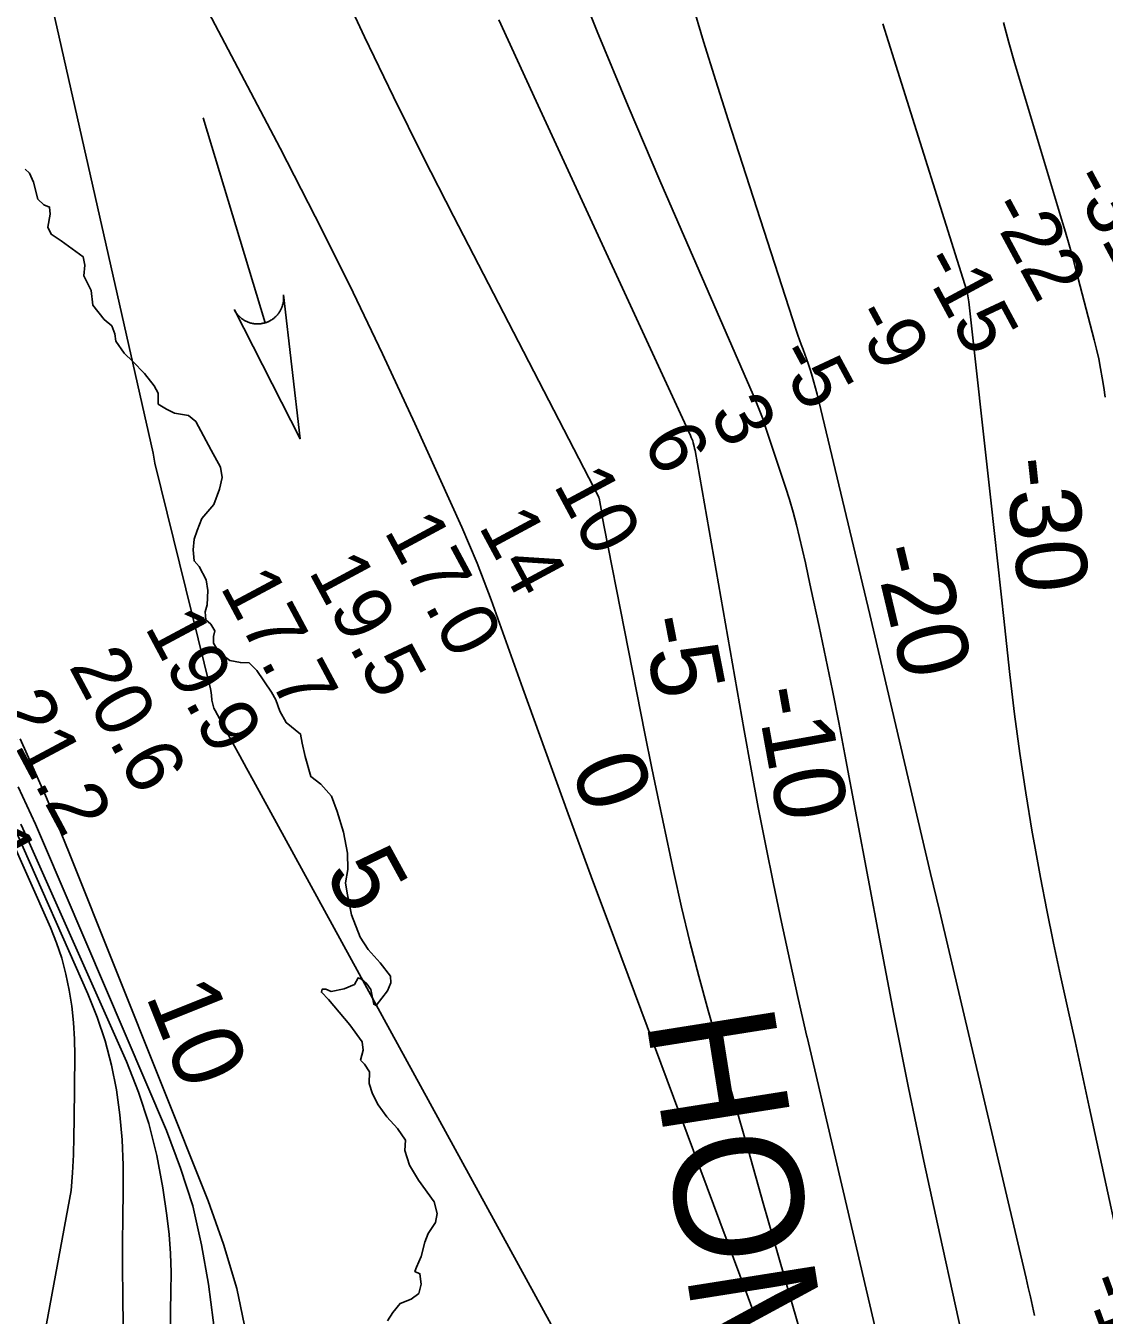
# Model space of a CAD drawing. Extents: x 3172297 to 3210190, y 958463 to 983887.
# Drawn here: x 3199475 to 3200736, y 979232 to 980740 of the extents above; entities that cross this region are included whole.
import ezdxf

# ---------------------------------------------------------------- set-up
doc = ezdxf.new("R2010")
doc.units = 0
for name, color, linetype in [('V-RIVR-EDGE', 7, 'Continuous'), ('V-RIVR-IDEN', 7, 'Continuous'), ('V-RIVR-RANG', 7, 'Continuous'), ('V-STRM-FLOW', 7, 'Continuous'), ('V-TOPO-DPTH', 7, 'Continuous'), ('V-TOPO-MAJR', 7, 'Continuous'), ('V-TOPO-MAJR-IDEN', 7, 'Continuous'), ('V-TOPO-MINR', 7, 'Continuous'), ('V-TOPO-MINR-IDEN', 7, 'Continuous'), ('V-TOPO-WATR', 7, 'Continuous')]:
    doc.layers.add(name, color=color, linetype=linetype)

msp = doc.modelspace()

# ---------------------------------------------------------------- linework, layer by layer
at = {"layer": 'V-RIVR-EDGE'}
for points in [[(3199474.1, 980572.8), (3199479, 980568.2), (3199483.8, 980557.5), (3199489, 980537.7), (3199496, 980531), (3199502.7, 980528.5), (3199503.2, 980520), (3199500.5, 980504.8), (3199504.4, 980496.6), (3199516.3, 980488.9), (3199541.8, 980470.3), (3199543.9, 980460.5), (3199542.7, 980448), (3199551.4, 980431), (3199553.2, 980413.9), (3199566.3, 980397.1), (3199575.4, 980389.5), (3199579, 980380.3), (3199580.2, 980371.5), (3199589.9, 980357.5), (3199600, 980347.7), (3199613.6, 980333.7), (3199624.9, 980319.3), (3199629.7, 980310.8), (3199629.7, 980304.1), (3199629.7, 980298), (3199639.4, 980292.2), (3199648.6, 980287.3), (3199665, 980284.8), (3199673.5, 980277.8), (3199691.7, 980244.2), (3199702.6, 980224.1), (3199704.4, 980212.2), (3199701.3, 980198.5), (3199694.6, 980180.6), (3199680.8, 980164.2), (3199675.3, 980150.2), (3199671.6, 980140.1), (3199670.7, 980127.6), (3199671.6, 980114.5), (3199677.7, 980108.1), (3199685.8, 980092.6), (3199687.6, 980080.1), (3199687, 980063.3), (3199684.5, 980055.1), (3199685.4, 980045.7), (3199691.2, 980040.8), (3199696, 980032.9), (3199694.2, 980026.2), (3199694.2, 980018.2), (3199700.9, 980007.6), (3199713.3, 979998.1), (3199725.8, 979995.6), (3199736.2, 979995.3), (3199745, 979986.4), (3199762, 979961.1), (3199767.4, 979952), (3199771.9, 979938.9), (3199779.2, 979925.5), (3199796.2, 979912), (3199798, 979901.6), (3199801.7, 979885.8), (3199808, 979862.3), (3199819.9, 979853.5), (3199832.3, 979839.4), (3199839, 979821.4), (3199846.5, 979797.4), (3199851, 979772.7), (3199851.3, 979753.5), (3199848.5, 979738), (3199850.6, 979725.8), (3199855.7, 979700.5), (3199865.7, 979674.6), (3199875.1, 979660.2), (3199889.4, 979644.4), (3199901.2, 979628.8), (3199901.8, 979621.2), (3199897.8, 979611.8), (3199884.4, 979594.7), (3199881.7, 979596), (3199878.3, 979613.3), (3199873.5, 979620.1), (3199867.4, 979625.5), (3199863.5, 979626.8), (3199859.2, 979619.2)], [(3199859.2, 979619.2), (3199847.3, 979614), (3199832.1, 979611), (3199825.7, 979613.5), (3199821.4, 979613.5), (3199820.5, 979610.1), (3199828.7, 979601.6), (3199853.9, 979572), (3199868.1, 979552.1), (3199869.3, 979542.4), (3199866.3, 979530.5), (3199871.1, 979526), (3199876.6, 979517.1), (3199876.2, 979503.4), (3199880.2, 979491.2), (3199886.8, 979478.4), (3199896.9, 979464.4), (3199909.6, 979450.6), (3199918.7, 979437.2), (3199918.1, 979425), (3199923.5, 979408), (3199934.1, 979390.3), (3199952.4, 979364.9), (3199955.7, 979351.2), (3199953.8, 979340.6), (3199945.3, 979328.1), (3199941.6, 979317.8), (3199937.3, 979301), (3199931.8, 979288.6), (3199929.9, 979283.4), (3199935.7, 979280.9), (3199937.2, 979268.7), (3199934.4, 979257.8), (3199925.6, 979251.1), (3199912.5, 979246), (3199903.9, 979235.6), (3199897.8, 979225.9)]]:
    msp.add_lwpolyline(points, dxfattribs=at)
at = {"layer": 'V-STRM-FLOW'}
msp.add_line((3199682.4, 980632.8), (3199754.6, 980393.1), dxfattribs=at)
msp.add_lwpolyline([(3199776.1, 980425.7), (3199795.5, 980257.5), (3199718.7, 980408.4), (3199720.2, 980405.7), (3199721.9, 980403.3), (3199722.7, 980402.4), (3199723.4, 980401.6), (3199724.3, 980400.7), (3199725.1, 980399.9), (3199725.9, 980399.2), (3199727, 980398.3), (3199728.3, 980397.3), (3199729, 980396.8), (3199729.9, 980396.2), (3199731.2, 980395.5), (3199732.2, 980395), (3199733.4, 980394.5), (3199734.1, 980394.1), (3199734.9, 980393.8), (3199736, 980393.4), (3199736.9, 980393.1), (3199737.9, 980392.8), (3199738.7, 980392.6), (3199739.9, 980392.4), (3199741, 980392.2), (3199741.9, 980392), (3199743, 980391.9), (3199744, 980391.8), (3199744.8, 980391.8), (3199745.5, 980391.8), (3199746.5, 980391.8), (3199747.5, 980391.8), (3199748.5, 980391.9), (3199749.5, 980392), (3199750.4, 980392.1), (3199751.4, 980392.3), (3199752.2, 980392.5), (3199753.4, 980392.7), (3199754.6, 980393.1), (3199755, 980393.2), (3199755.6, 980393.4), (3199756.3, 980393.6), (3199757, 980393.9), (3199757.6, 980394.2), (3199758.2, 980394.4), (3199759, 980394.8), (3199759.5, 980395), (3199760.2, 980395.4), (3199760.8, 980395.7), (3199761.3, 980396), (3199762.4, 980396.7), (3199763, 980397.1), (3199763.4, 980397.4), (3199764.1, 980397.9), (3199764.7, 980398.3), (3199765.3, 980398.8), (3199766, 980399.4), (3199766.6, 980399.9), (3199767.1, 980400.4), (3199767.5, 980400.8), (3199768, 980401.3), (3199768.5, 980401.8), (3199769, 980402.4), (3199769.5, 980403), (3199770, 980403.7), (3199770.6, 980404.5), (3199771, 980405.1), (3199771.5, 980405.8), (3199771.9, 980406.5), (3199772.3, 980407), (3199772.6, 980407.7), (3199773.1, 980408.6), (3199773.1, 980408.6), (3199773.4, 980409.2), (3199773.6, 980409.6), (3199773.8, 980410.2), (3199774.2, 980411), (3199774.4, 980411.6), (3199774.6, 980412.2), (3199774.9, 980413), (3199775.1, 980413.7), (3199775.2, 980414.2), (3199775.4, 980414.9), (3199775.6, 980415.8), (3199775.8, 980416.4), (3199775.8, 980416.9), (3199775.9, 980417.3), (3199776, 980417.8), (3199776.1, 980418.4), (3199776.2, 980419.1), (3199776.2, 980419.7), (3199776.3, 980420.3), (3199776.3, 980421.2), (3199776.3, 980421.7), (3199776.3, 980422.5), (3199776.3, 980423.4), (3199776.3, 980424.1), (3199776.2, 980424.6), (3199776.2, 980425.1), (3199776.2, 980425.4)], close=True, dxfattribs=at)
at = {"layer": 'V-TOPO-DPTH'}
for points in [[(3199536.6, 981045.4), (3199772.4, 980597.2), (3199813.4, 980517.6), (3199853.4, 980437.5), (3199892, 980356.7), (3199929.6, 980275.4), (3199984.6, 980153.9), (3199993.7, 980132.9), (3200002.6, 980111.8), (3200010.9, 980090.5), (3200018.9, 980069), (3200056.1, 979965.4), (3200082.5, 979892), (3200109.1, 979818.8), (3200136.1, 979745.6), (3200163.1, 979672.5), (3200309.7, 979279.3), (3200319.6, 979253), (3200329.5, 979226.7)], [(3200329.5, 979226.7), (3200319.6, 979253), (3200309.7, 979279.3), (3200163.1, 979672.5), (3200136.1, 979745.6), (3200109.1, 979818.8), (3200082.5, 979892), (3200056.1, 979965.4), (3200018.9, 980069), (3200010.9, 980090.5), (3200002.6, 980111.8), (3199993.7, 980132.9), (3199984.6, 980153.9), (3199929.6, 980275.4), (3199892, 980356.7), (3199853.4, 980437.5), (3199813.4, 980517.6), (3199772.4, 980597.2), (3199536.6, 981045.4)], [(3200654.6, 979232), (3200652.1, 979243), (3200649.6, 979253.9), (3200647.1, 979264.8), (3200644.5, 979275.7), (3200543.2, 979705.7), (3200533, 979749), (3200522.8, 979792.3), (3200512.7, 979835.6), (3200502.6, 979878.9), (3200492.4, 979922.2), (3200482.3, 979965.5), (3200472, 980008.8), (3200461.7, 980052), (3200400.1, 980309.8), (3200398.3, 980316.7), (3200396.5, 980323.6), (3200394.5, 980330.5), (3200392.4, 980337.3), (3200391.7, 980339.6), (3200389.8, 980345.3), (3200387.9, 980350.9), (3200385.9, 980356.5), (3200383.8, 980362), (3200381.7, 980367.6), (3200379.6, 980373.2), (3200377.7, 980378.8), (3200375.8, 980384.4), (3200296.3, 980630.5), (3200281.8, 980676.3), (3200267.5, 980722.2), (3200253.6, 980768.2)], [(3200654.6, 979232), (3200652.1, 979243), (3200649.6, 979253.9), (3200647.1, 979264.8), (3200644.5, 979275.7), (3200543.2, 979705.7), (3200533, 979749), (3200522.8, 979792.3), (3200512.7, 979835.6), (3200502.6, 979878.9), (3200492.4, 979922.2), (3200482.3, 979965.5), (3200472, 980008.8), (3200461.7, 980052), (3200400.1, 980309.8), (3200398.3, 980316.7), (3200396.5, 980323.6), (3200394.5, 980330.5), (3200392.4, 980337.3), (3200391.7, 980339.6), (3200389.8, 980345.3), (3200387.9, 980350.9), (3200385.9, 980356.5), (3200383.8, 980362), (3200381.7, 980367.6), (3200379.6, 980373.2), (3200377.7, 980378.8), (3200375.8, 980384.4), (3200296.3, 980630.5), (3200281.8, 980676.3), (3200267.5, 980722.2), (3200253.6, 980768.2)], [(3200027.9, 980747.3), (3200071.7, 980652.3), (3200252.2, 980261.2), (3200253.1, 980259.1), (3200254.7, 980254.9), (3200255.4, 980252.7), (3200256.6, 980248.3), (3200257, 980246.1), (3200257.5, 980243.9), (3200315, 979916.1), (3200323.1, 979871.1), (3200331.4, 979826.3), (3200340.2, 979781.5), (3200349.2, 979736.7), (3200358.6, 979692), (3200368.2, 979647.4), (3200378.1, 979602.9), (3200388.3, 979558.4), (3200388.5, 979557.5), (3200399, 979512.6), (3200409.5, 979467.6), (3200420, 979422.7), (3200430.5, 979377.8), (3200488.8, 979129.6)], [(3200488.8, 979129.6), (3200430.5, 979377.8), (3200420, 979422.7), (3200409.5, 979467.6), (3200399, 979512.6), (3200388.5, 979557.5), (3200388.3, 979558.4), (3200378.1, 979602.9), (3200368.2, 979647.4), (3200358.6, 979692), (3200349.2, 979736.7), (3200340.2, 979781.5), (3200331.4, 979826.3), (3200323.1, 979871.1), (3200315, 979916.1), (3200257.5, 980243.9), (3200257, 980246.1), (3200256.6, 980248.3), (3200255.4, 980252.7), (3200254.7, 980254.9), (3200253.1, 980259.1), (3200252.2, 980261.2), (3200071.7, 980652.3), (3200027.9, 980747.3)], [(3200477, 980742.9), (3200490.2, 980700.5), (3200574.8, 980431.6), (3200575.1, 980430.9), (3200575.5, 980429.4), (3200576.2, 980427.1), (3200577, 980422.4), (3200577.7, 980417.6), (3200602.6, 980192.7), (3200604.6, 980175), (3200606.5, 980157.3), (3200608.5, 980139.6), (3200610.4, 980121.8), (3200612.3, 980104.1), (3200614.2, 980086.4), (3200616.2, 980068.6), (3200618.1, 980050.9), (3200625.7, 979981.7), (3200631.2, 979935.4), (3200637.3, 979889.3), (3200644.3, 979843.3), (3200651.9, 979797.4), (3200654.4, 979782.9), (3200661.4, 979744.4), (3200668.8, 979705.9), (3200676.7, 979667.5), (3200684.9, 979629.1), (3200693.3, 979590.8), (3200701.8, 979552.5), (3200710.1, 979514.2), (3200718.5, 979475.9), (3200771.1, 979233.7)], [(3200477, 980742.9), (3200490.2, 980700.5), (3200574.8, 980431.6), (3200575.1, 980430.9), (3200575.5, 980429.4), (3200576.2, 980427.1), (3200577, 980422.4), (3200577.7, 980417.6), (3200602.6, 980192.7), (3200604.6, 980175), (3200606.5, 980157.3), (3200608.5, 980139.6), (3200610.4, 980121.8), (3200612.3, 980104.1), (3200614.2, 980086.4), (3200616.2, 980068.6), (3200618.1, 980050.9), (3200625.7, 979981.7), (3200631.2, 979935.4), (3200637.3, 979889.3), (3200644.3, 979843.3), (3200651.9, 979797.4), (3200654.4, 979782.9), (3200661.4, 979744.4), (3200668.8, 979705.9), (3200676.7, 979667.5), (3200684.9, 979629.1), (3200693.3, 979590.8), (3200701.8, 979552.5), (3200710.1, 979514.2), (3200718.5, 979475.9), (3200771.1, 979233.7)], [(3200737.1, 980306.1), (3200735.4, 980317.3), (3200733.6, 980328.6), (3200731.7, 980339.8), (3200729.5, 980351), (3200727, 980362.1), (3200724.2, 980373.1), (3200703.2, 980453.9), (3200699.1, 980469), (3200695, 980484.1), (3200690.6, 980499.2), (3200686.2, 980514.3), (3200638, 980674.3), (3200631.1, 980697.5), (3200624.4, 980720.8), (3200618, 980744.2)], [(3200737.1, 980306.1), (3200735.4, 980317.3), (3200733.6, 980328.6), (3200731.7, 980339.8), (3200729.5, 980351), (3200727, 980362.1), (3200724.2, 980373.1), (3200703.2, 980453.9), (3200699.1, 980469), (3200695, 980484.1), (3200690.6, 980499.2), (3200686.2, 980514.3), (3200638, 980674.3), (3200631.1, 980697.5), (3200624.4, 980720.8), (3200618, 980744.2)], [(3199468.1, 979906.5), (3199483.1, 979873.4), (3199497.7, 979840.2), (3199511.8, 979806.8), (3199525.5, 979773.2), (3199688.1, 979366.3), (3199706.2, 979315.4), (3199721.5, 979263.7), (3199732.7, 979211.1)]]:
    msp.add_lwpolyline(points, dxfattribs=at)
at = {"layer": 'V-TOPO-MAJR'}
msp.add_lwpolyline([(3199464.3, 979796), (3199547.5, 979608.4), (3199558.4, 979581), (3199567.8, 979553.3), (3199575.1, 979524.8), (3199580.8, 979496), (3199584.7, 979466.7), (3199587.5, 979437.4), (3199588.7, 979408), (3199588.8, 979378.5), (3199588.8, 979377.1), (3199588.3, 979346.9), (3199588, 979316.7), (3199588, 979286.5), (3199588.2, 979256.2), (3199588.7, 979217.4)], dxfattribs=at)
at = {"layer": 'V-TOPO-MINR'}
for points in [[(3199485.4, 980853.5), (3199623.8, 980240.6), (3199625.8, 980229), (3199690.7, 979965), (3199691.1, 979963.1), (3199691.6, 979960.3), (3199691.9, 979957.4), (3199692.5, 979951.6), (3199693.1, 979948.5), (3199693.8, 979945.5), (3199694.9, 979942.5), (3199696.3, 979939.7), (3199709.1, 979916), (3199717, 979901.3), (3199725, 979886.6), (3199733, 979872), (3199741, 979857.4), (3200201.6, 979016.3)], [(3200107.9, 980821.5), (3200142.9, 980733.8), (3200179.2, 980646.5), (3200216.3, 980559.6), (3200325.4, 980309), (3200329.5, 980299.4), (3200333.4, 980289.6), (3200337, 980279.8), (3200340.4, 980269.9), (3200363.2, 980200.8), (3200367.8, 980186.3), (3200372.1, 980171.6), (3200376, 980156.9), (3200379.7, 980142), (3200383.1, 980127.1), (3200386.5, 980112.2), (3200389.8, 980097.3), (3200393, 980082.3), (3200402.6, 980037.7), (3200410.5, 980000.3), (3200418.1, 979963), (3200425.5, 979925.6), (3200432.6, 979888.1), (3200473.4, 979670.5), (3200490, 979584.4), (3200507.2, 979498.4), (3200525.1, 979412.5), (3200543.6, 979326.8), (3200580.5, 979159.9)], [(3199838.1, 980798), (3199871.1, 980727.4), (3199904.8, 980657.2), (3199939.4, 980587.4), (3199974.8, 980517.9), (3200144.8, 980189.3), (3200145.1, 980188.5), (3200145.2, 980188), (3200148.3, 980170.9), (3200149, 980166.8), (3200149.8, 980162.6), (3200150.2, 980160.5), (3200150.9, 980156.4), (3200151.3, 980154.3), (3200198.9, 979912.9), (3200207.1, 979872.1), (3200215.4, 979831.4), (3200223.9, 979790.7), (3200232.6, 979750), (3200241.8, 979709.5), (3200251.5, 979669.1), (3200262, 979628.9), (3200273, 979588.8), (3200285, 979546.6), (3200302.4, 979485.6), (3200319.9, 979424.5), (3200337.3, 979363.5), (3200354.8, 979302.4), (3200407.1, 979119.9)], [(3200253.6, 980768.2), (3200267.5, 980722.2), (3200281.8, 980676.3), (3200296.3, 980630.5), (3200375.8, 980384.4), (3200377.7, 980378.8), (3200379.6, 980373.2), (3200381.7, 980367.6), (3200383.8, 980362), (3200385.9, 980356.5), (3200387.9, 980350.9), (3200389.8, 980345.3), (3200391.7, 980339.6), (3200392.4, 980337.3), (3200394.5, 980330.5), (3200396.5, 980323.6), (3200398.3, 980316.7), (3200400.1, 980309.8), (3200461.7, 980052), (3200472, 980008.8), (3200482.3, 979965.5), (3200492.4, 979922.2), (3200502.6, 979878.9), (3200512.7, 979835.6), (3200522.8, 979792.3), (3200533, 979749), (3200543.2, 979705.7), (3200644.5, 979275.7), (3200647.1, 979264.8), (3200649.6, 979253.9), (3200652.1, 979243), (3200654.6, 979232)], [(3200027.9, 980747.3), (3200071.7, 980652.3), (3200252.2, 980261.2), (3200253.1, 980259.1), (3200254.7, 980254.9), (3200255.4, 980252.7), (3200256.6, 980248.3), (3200257, 980246.1), (3200257.5, 980243.9), (3200315, 979916.1), (3200323.1, 979871.1), (3200331.4, 979826.3), (3200340.2, 979781.5), (3200349.2, 979736.7), (3200358.6, 979692), (3200368.2, 979647.4), (3200378.1, 979602.9), (3200388.3, 979558.4), (3200388.5, 979557.5), (3200399, 979512.6), (3200409.5, 979467.6), (3200420, 979422.7), (3200430.5, 979377.8), (3200488.8, 979129.6)], [(3200477, 980742.9), (3200490.2, 980700.5), (3200574.8, 980431.6), (3200575.1, 980430.9), (3200575.5, 980429.4), (3200576.2, 980427.1), (3200577, 980422.4), (3200577.7, 980417.6), (3200602.6, 980192.7), (3200604.6, 980175), (3200606.5, 980157.3), (3200608.5, 980139.6), (3200610.4, 980121.8), (3200612.3, 980104.1), (3200614.2, 980086.4), (3200616.2, 980068.6), (3200618.1, 980050.9), (3200625.7, 979981.7), (3200631.2, 979935.4), (3200637.3, 979889.3), (3200644.3, 979843.3), (3200651.9, 979797.4), (3200654.4, 979782.9), (3200661.4, 979744.4), (3200668.8, 979705.9), (3200676.7, 979667.5), (3200684.9, 979629.1), (3200693.3, 979590.8), (3200701.8, 979552.5), (3200710.1, 979514.2), (3200718.5, 979475.9), (3200771.1, 979233.7)], [(3200618, 980744.2), (3200624.4, 980720.8), (3200631.1, 980697.5), (3200638, 980674.3), (3200686.2, 980514.3), (3200690.6, 980499.2), (3200695, 980484.1), (3200699.1, 980469), (3200703.2, 980453.9), (3200724.2, 980373.1), (3200727, 980362.1), (3200729.5, 980351), (3200731.7, 980339.8), (3200733.6, 980328.6), (3200735.4, 980317.3), (3200737.1, 980306.1)], [(3199468.1, 979906.5), (3199483.1, 979873.4), (3199497.7, 979840.2), (3199511.8, 979806.8), (3199525.5, 979773.2), (3199688.1, 979366.3), (3199706.2, 979315.4), (3199721.5, 979263.7), (3199732.7, 979211.1)], [(3199466, 979850.3), (3199476.2, 979828.6), (3199486, 979806.8), (3199495.6, 979784.8), (3199639.2, 979448.2), (3199655.8, 979404.5), (3199670, 979360.1), (3199680.4, 979314.7), (3199688.4, 979268.6), (3199696.8, 979205.6)], [(3199469, 979806.6), (3199475.7, 979792.2), (3199592.4, 979528.9), (3199606.6, 979493.1), (3199618.7, 979456.6), (3199627.9, 979419.3), (3199635, 979381.3), (3199639.8, 979349), (3199642.4, 979326.8), (3199644.2, 979304.5), (3199644.8, 979282.2), (3199644.6, 979259.8), (3199644.1, 979237.4), (3199644.2, 979215)], [(3199453, 979799.9), (3199503.6, 979685.8), (3199510.7, 979668), (3199516.9, 979649.9), (3199521.8, 979631.4), (3199525.7, 979612.7), (3199528.5, 979593.7), (3199530.6, 979574.6), (3199531.7, 979555.4), (3199532, 979536.2), (3199531.5, 979461.8), (3199531.1, 979440.9), (3199530.5, 979419.9), (3199529.3, 979399), (3199527.9, 979378.1), (3199453.7, 978977.8)]]:
    msp.add_lwpolyline(points, dxfattribs=at)
at = {"layer": 'V-TOPO-WATR'}
msp.add_lwpolyline([(3199536.6, 981045.4), (3199772.4, 980597.2), (3199813.4, 980517.6), (3199853.4, 980437.5), (3199892, 980356.7), (3199929.6, 980275.4), (3199984.6, 980153.9), (3199993.7, 980132.9), (3200002.6, 980111.8), (3200010.9, 980090.5), (3200018.9, 980069), (3200056.1, 979965.4), (3200082.5, 979892), (3200109.1, 979818.8), (3200136.1, 979745.6), (3200163.1, 979672.5), (3200309.7, 979279.3), (3200319.6, 979253), (3200329.5, 979226.7)], dxfattribs=at)

# ---------------------------------------------------------------- texts
at = {"layer": 'V-RIVR-IDEN'}
msp.add_text('HOMOCHITTO', height=150, rotation=279.0024, dxfattribs=at).set_placement((3200199.6, 979579.6))
at = {"layer": 'V-RIVR-RANG'}
for s, rotation, p in [('-31', 298.3103, (3200693.9, 980560.8)), ('-22', 298.3103, (3200598.2, 980527.6)), ('-15', 298.3103, (3200518.7, 980464.4)), ('-9', 298.3103, (3200438.7, 980401.9)), ('-5', 298.3103, (3200349.8, 980356.2)), ('3', 298.3103, (3200273.5, 980287)), ('6', 298.3103, (3200195.2, 980254.5)), ('10', 298.3103, (3200091.2, 980203.6)), ('17.0', 298.3103, (3199893, 980149.8)), ('14', 298.3103, (3200003.6, 980155.3)), ('19.5', 298.3103, (3199804.8, 980102.6)), ('17.7', 298.1283, (3199701.4, 980084.6)), ('19.9', 298.1283, (3199613.2, 980037.4)), ('20.6', 298.1283, (3199524.4, 979991.5)), ('21.2', 298.1283, (3199437.2, 979942.5)), ('53.1', 298.1283, (3199350.3, 979893)), ('-14', 290.1581, (3200711.4, 979271.5))]:
    msp.add_text(s, height=67, rotation=rotation, dxfattribs=at).set_placement(p)
at = {"layer": 'V-TOPO-MAJR-IDEN'}
msp.add_text('0', height=83, rotation=289.9769, dxfattribs=at).set_placement((3200111.4, 979873.2))
at = {"layer": 'V-TOPO-MINR-IDEN'}
for s, rotation, p in [('-30', 276.2198, (3200619.1, 980233.2)), ('-20', 283.3979, (3200465, 980127.6)), ('-5', 281.1459, (3200193.9, 980045.8)), ('-10', 280.2043, (3200327.5, 979963.5)), ('5', 298.7077, (3199823.3, 979750.2)), ('10', 291.7876, (3199614.5, 979606.3))]:
    msp.add_text(s, height=83, rotation=rotation, dxfattribs=at).set_placement(p)

doc.saveas('drawing.dxf')
